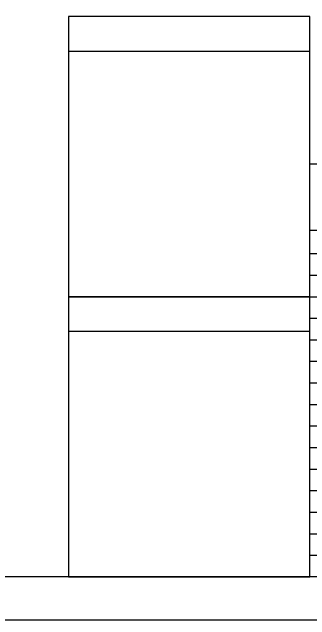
# Model space of a CAD drawing. Extents: x 0 to 42.5, y 0 to 22.
# Drawn here: x 6.7 to 10.15, y 0 to 7.05 of the extents above; entities that cross this region are included whole.
import ezdxf

# ---------------------------------------------------------------- set-up
doc = ezdxf.new("R2010")
doc.units = 0
for name, color, linetype in [('SH_Border', 7, 'Continuous'), ('SH_Cut_Line', 7, 'Continuous'), ('SH_Data', 7, 'Continuous')]:
    doc.layers.add(name, color=color, linetype=linetype)

msp = doc.modelspace()

# ---------------------------------------------------------------- linework, layer by layer
at = {"layer": 'SH_Border'}
msp.add_lwpolyline([(1.5, 21.5), (33.5, 21.5), (33.5, 0.5), (1.5, 0.5)], close=True, dxfattribs=at)
at = {"layer": 'SH_Cut_Line'}
msp.add_lwpolyline([(0, 0), (34, 0), (34, 22), (0, 22)], close=True, dxfattribs=at)
at = {"layer": 'SH_Data'}
for p, q in [((7.35, 6.6), (10.15, 6.6)), ((10.15, 5.2917), (23.6, 5.2917)), ((10.15, 0.5), (10.15, 5.2917)), ((10.15, 4.5209), (23.6, 4.5209)), ((10.15, 4.25), (23.6, 4.25)), ((10.15, 4), (23.6, 4)), ((10.15, 3.75), (23.6, 3.75)), ((10.15, 3.5), (23.6, 3.5)), ((7.35, 3.35), (10.15, 3.35)), ((10.15, 3.25), (23.6, 3.25)), ((10.15, 3), (23.6, 3)), ((10.15, 2.75), (23.6, 2.75)), ((10.15, 2.5), (23.6, 2.5)), ((10.15, 2.25), (23.6, 2.25)), ((10.15, 2), (23.6, 2)), ((10.15, 1.75), (23.6, 1.75)), ((10.15, 1.5), (23.6, 1.5)), ((10.15, 1.25), (23.6, 1.25)), ((10.15, 1), (23.6, 1)), ((10.15, 0.75), (23.6, 0.75))]:
    msp.add_line(p, q, dxfattribs=at)
for points in [[(10.15, 7), (7.35, 7), (7.35, 3.75), (10.15, 3.75)], [(10.15, 3.75), (7.35, 3.75), (7.35, 0.5), (10.15, 0.5)]]:
    msp.add_lwpolyline(points, close=True, dxfattribs=at)

doc.saveas('drawing.dxf')
